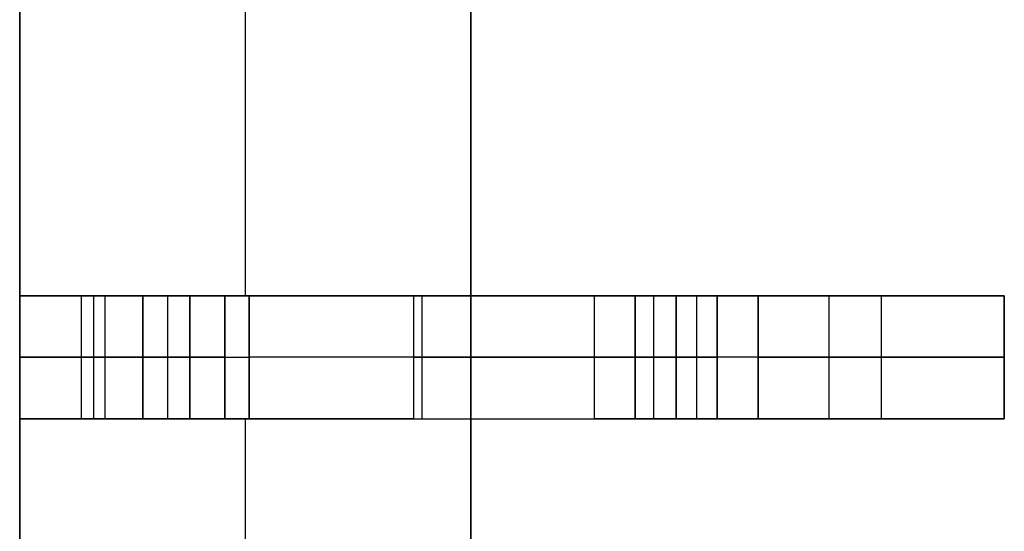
# Model space of a CAD drawing. Extents: x -64 to 57, y 4 to 161.
# Tile 286 of 342: x 12.721 to 13.921, y 145.879 to 146.504. Entities that reach past the tile are written whole.
import ezdxf

# ---------------------------------------------------------------- set-up
doc = ezdxf.new("R2010")
doc.units = 0
doc.layers.add('DEFAULT', color=7, linetype='CONTINUOUS')

msp = doc.modelspace()

# ---------------------------------------------------------------- linework, layer by layer
at = {"layer": 'DEFAULT', "color": 254}
for p, q in [((13.271, 128.8919, 41.6166), (13.271, 150.7919, 41.6166)), ((13.271, 128.8919, 41.6166), (13.271, 150.7919, 41.6166)), ((13.271, 129.9569, 41.1166), (13.271, 149.7269, 41.1166)), ((13.271, 149.7269, 41.1166), (13.271, 129.9569, 41.1166)), ((12.721, 149.5169, 37.6366), (12.721, 130.1669, 37.6366)), ((12.721, 149.5169, 39.3766), (12.721, 130.1669, 39.3766)), ((12.721, 130.1669, 37.6366), (12.721, 149.5169, 37.6366)), ((12.721, 146.1669, 41.1166), (12.721, 146.5169, 41.1166)), ((12.721, 146.5169, 41.1166), (12.721, 146.1669, 41.1166)), ((12.996, 146.5169, 41.1166), (12.996, 146.1669, 41.1166)), ((12.721, 146.1669, 40.7397), (12.721, 146.0169, 40.7397)), ((12.721, 146.1669, 38.0166), (12.721, 146.0169, 38.0166)), ((12.9284, 146.1669, 38.0166), (12.721, 146.1669, 38.0166)), ((12.721, 146.0169, 38.5166), (12.721, 146.1669, 38.5166)), ((12.721, 146.1669, 38.5166), (12.871, 146.1669, 38.5166)), ((12.721, 146.0169, 39.3866), (12.721, 146.1669, 39.3866)), ((12.721, 146.1669, 39.3866), (12.901, 146.1669, 39.3866)), ((12.721, 146.1669, 38.5166), (12.721, 146.1669, 38.0166)), ((12.871, 146.1669, 38.5166), (12.721, 146.1669, 38.5166)), ((12.721, 146.1669, 39.3866), (12.901, 146.1669, 39.3866)), ((12.721, 146.1669, 40.0666), (12.721, 146.1669, 39.3866)), ((12.721, 146.1669, 41.1166), (12.721, 146.1669, 40.7397)), ((13.201, 146.1669, 41.1166), (12.721, 146.1669, 41.1166)), ((12.721, 146.1669, 38.0166), (12.9284, 146.1669, 38.0166)), ((12.721, 146.0169, 40.0666), (12.721, 146.1669, 40.0666)), ((12.721, 146.1669, 39.3866), (12.721, 146.1669, 40.0666)), ((12.721, 146.0169, 39.3866), (12.721, 146.1669, 39.3866)), ((12.721, 146.1669, 40.0666), (12.721, 146.0169, 40.0666)), ((12.721, 146.1669, 38.0166), (12.721, 146.1669, 38.5166)), ((12.721, 146.0169, 38.0166), (12.721, 146.1669, 38.0166)), ((12.721, 146.1669, 38.5166), (12.721, 146.0169, 38.5166)), ((12.721, 146.1669, 40.7397), (12.721, 146.1669, 41.1166)), ((12.721, 146.0169, 40.7397), (12.721, 146.1669, 40.7397)), ((12.721, 146.1669, 41.1166), (13.201, 146.1669, 41.1166)), ((12.796, 146.1669, 38.5166), (12.796, 146.0169, 38.5166)), ((12.811, 146.1669, 39.3866), (12.811, 146.0169, 39.3866)), ((12.8247, 146.1669, 38.0166), (12.8247, 146.0169, 38.0166)), ((12.871, 146.0169, 38.5166), (12.871, 146.1669, 38.5166)), ((12.871, 146.1669, 38.5166), (12.871, 146.0169, 38.5166)), ((12.901, 146.1669, 39.3866), (12.901, 146.0169, 39.3866)), ((12.901, 146.1669, 39.3866), (12.901, 146.0169, 39.3866)), ((12.9284, 146.1669, 38.0166), (12.9284, 146.0169, 38.0166)), ((12.9284, 146.0169, 38.0166), (12.9284, 146.1669, 38.0166)), ((12.9284, 146.1669, 38.0166), (13.0005, 146.1669, 37.9858)), ((12.971, 146.0169, 39.3166), (12.971, 146.1669, 39.3166)), ((12.971, 146.0169, 39.3166), (12.971, 146.1669, 39.3166)), ((12.971, 146.1669, 39.3166), (12.971, 146.1669, 38.6166)), ((12.971, 146.1669, 38.6166), (12.971, 146.0169, 38.6166)), ((12.971, 146.1669, 38.9666), (12.971, 146.0169, 38.9666)), ((12.971, 146.1669, 38.6166), (12.971, 146.0169, 38.6166)), ((12.971, 146.0169, 40.3166), (12.971, 146.1669, 40.3166)), ((12.971, 146.1669, 40.3366), (12.971, 146.0169, 40.3366)), ((12.971, 146.1669, 40.3166), (12.971, 146.1669, 40.3366)), ((12.971, 146.0169, 40.3266), (12.971, 146.1669, 40.3266)), ((12.971, 146.0169, 40.3366), (12.971, 146.1669, 40.3366)), ((12.971, 146.1669, 39.3166), (12.971, 146.1669, 38.6166)), ((12.971, 146.1669, 40.3366), (12.971, 146.1669, 40.3166)), ((12.971, 146.1669, 39.3166), (13.471, 146.1669, 39.3166)), ((12.971, 146.1669, 40.3166), (12.971, 146.0169, 40.3166)), ((13.0005, 146.0169, 37.9858), (13.0005, 146.1669, 37.9858)), ((13.0005, 146.1669, 37.9858), (13.0005, 146.0169, 37.9858)), ((13.4215, 146.1669, 37.5473), (13.0005, 146.1669, 37.9858)), ((13.0005, 146.1669, 37.9858), (13.4215, 146.1669, 37.5473)), ((13.201, 146.1669, 41.1166), (13.201, 146.0169, 41.1166)), ((13.201, 146.1669, 41.1166), (13.201, 146.0169, 41.1166)), ((13.211, 146.1669, 37.7666), (13.211, 146.0169, 37.7666)), ((13.321, 146.1669, 37.652), (13.321, 146.1669, 41.0057)), ((13.4215, 146.0169, 37.5473), (13.4215, 146.1669, 37.5473)), ((13.4215, 146.0169, 37.5473), (13.4215, 146.1669, 37.5473)), ((13.4215, 146.1669, 37.5473), (13.4936, 146.1669, 37.5166)), ((13.471, 146.0169, 39.2966), (13.471, 146.1669, 39.2966)), ((13.471, 146.1669, 39.2966), (13.471, 146.0169, 39.2966)), ((13.471, 146.1669, 39.3966), (13.471, 146.1669, 39.2966)), ((13.471, 146.0169, 39.3966), (13.471, 146.1669, 39.3966)), ((13.471, 146.1669, 39.3466), (13.471, 146.0169, 39.3466)), ((13.471, 146.1669, 39.3966), (13.471, 146.0169, 39.3966)), ((13.471, 146.0169, 39.8466), (13.471, 146.1669, 39.8466)), ((13.471, 146.1669, 39.8466), (13.471, 146.0169, 39.8466)), ((13.471, 146.1669, 39.9466), (13.471, 146.1669, 39.8466)), ((13.471, 146.0169, 39.9466), (13.471, 146.1669, 39.9466)), ((13.471, 146.1669, 39.8966), (13.471, 146.0169, 39.8966)), ((13.471, 146.1669, 39.9466), (13.471, 146.0169, 39.9466)), ((13.471, 146.1669, 39.8466), (13.471, 146.1669, 39.9466)), ((13.471, 146.1669, 39.2966), (13.471, 146.1669, 39.3966)), ((13.4936, 146.1669, 37.5166), (13.4936, 146.0169, 37.5166)), ((13.4936, 146.1669, 37.5166), (13.4936, 146.0169, 37.5166)), ((13.921, 146.1669, 37.5166), (13.4936, 146.1669, 37.5166)), ((13.4936, 146.1669, 37.5166), (13.921, 146.1669, 37.5166)), ((13.521, 146.0169, 39.2466), (13.521, 146.1669, 39.2466)), ((13.521, 146.1669, 39.2466), (13.571, 146.1669, 39.2466)), ((13.521, 146.1669, 39.2466), (13.521, 146.0169, 39.2466)), ((13.521, 146.0169, 39.4466), (13.521, 146.1669, 39.4466)), ((13.521, 146.1669, 39.4466), (13.521, 146.0169, 39.4466)), ((13.521, 146.1669, 39.7966), (13.521, 146.1669, 39.4466)), ((13.521, 146.0169, 39.7966), (13.521, 146.1669, 39.7966)), ((13.521, 146.1669, 39.6216), (13.521, 146.0169, 39.6216)), ((13.521, 146.1669, 39.7966), (13.521, 146.0169, 39.7966)), ((13.521, 146.0169, 39.9966), (13.521, 146.1669, 39.9966)), ((13.521, 146.1669, 39.9966), (13.521, 146.0169, 39.9966)), ((13.571, 146.1669, 39.9966), (13.521, 146.1669, 39.9966)), ((13.521, 146.0169, 40.3466), (13.521, 146.1669, 40.3466)), ((13.521, 146.1669, 40.3466), (13.521, 146.0169, 40.3466)), ((13.521, 146.1669, 40.4766), (13.521, 146.1669, 40.3466)), ((13.521, 146.0169, 40.4766), (13.521, 146.1669, 40.4766)), ((13.521, 146.1669, 40.4116), (13.521, 146.0169, 40.4116)), ((13.521, 146.1669, 40.3466), (13.521, 146.1669, 40.4766)), ((13.521, 146.1669, 39.9966), (13.571, 146.1669, 39.9966)), ((13.521, 146.1669, 39.4466), (13.521, 146.1669, 39.7966)), ((13.571, 146.1669, 39.2466), (13.521, 146.1669, 39.2466)), ((13.521, 146.0169, 40.4766), (13.521, 146.1669, 40.4766)), ((13.546, 146.1669, 39.2466), (13.546, 146.0169, 39.2466)), ((13.546, 146.1669, 39.9966), (13.546, 146.0169, 39.9966)), ((13.571, 146.0169, 37.8666), (13.571, 146.1669, 37.8666)), ((13.571, 146.1669, 37.8666), (13.571, 146.0169, 37.8666)), ((13.571, 146.1669, 39.2466), (13.571, 146.1669, 37.8666)), ((13.571, 146.0169, 39.2466), (13.571, 146.1669, 39.2466)), ((13.571, 146.1669, 38.5566), (13.571, 146.0169, 38.5566)), ((13.571, 146.1669, 39.2466), (13.571, 146.0169, 39.2466)), ((13.571, 146.0169, 39.9966), (13.571, 146.1669, 39.9966)), ((13.571, 146.0169, 40.2966), (13.571, 146.1669, 40.2966)), ((13.571, 146.1669, 39.9966), (13.571, 146.0169, 39.9966)), ((13.571, 146.1669, 40.2966), (13.571, 146.1669, 39.9966)), ((13.571, 146.1669, 40.1466), (13.571, 146.0169, 40.1466)), ((13.571, 146.1669, 40.2966), (13.571, 146.0169, 40.2966)), ((13.571, 146.1669, 39.9966), (13.571, 146.1669, 40.2966)), ((13.571, 146.1669, 37.8666), (13.571, 146.1669, 39.2466)), ((13.621, 146.0169, 37.8166), (13.621, 146.1669, 37.8166)), ((13.621, 146.1669, 37.8166), (13.921, 146.1669, 37.8166)), ((13.621, 146.1669, 37.8166), (13.621, 146.0169, 37.8166)), ((13.921, 146.1669, 37.8166), (13.621, 146.1669, 37.8166)), ((13.7073, 146.1669, 37.5166), (13.7073, 146.0169, 37.5166)), ((13.771, 146.1669, 37.8166), (13.771, 146.0169, 37.8166)), ((13.921, 146.0169, 37.5166), (13.921, 146.1669, 37.5166)), ((13.921, 146.0169, 37.8166), (13.921, 146.1669, 37.8166)), ((13.921, 146.1669, 37.5166), (13.921, 146.0169, 37.5166)), ((13.921, 146.1669, 37.8166), (13.921, 146.1669, 37.5166)), ((13.921, 146.1669, 37.6666), (13.921, 146.0169, 37.6666)), ((13.921, 146.1669, 37.8166), (13.921, 146.0169, 37.8166)), ((13.921, 146.1669, 37.5166), (13.921, 146.1669, 37.8166)), ((12.9284, 146.0919, 38.0166), (12.721, 146.0919, 38.0166)), ((12.721, 146.0919, 38.5166), (12.871, 146.0919, 38.5166)), ((12.721, 146.0919, 39.3866), (12.901, 146.0919, 39.3866)), ((12.971, 146.0919, 39.3166), (12.971, 146.0919, 38.6166)), ((12.971, 146.0919, 40.3166), (12.971, 146.0919, 40.3366)), ((13.4215, 146.0919, 37.5473), (13.0005, 146.0919, 37.9858)), ((13.471, 146.0919, 39.2966), (13.471, 146.0919, 39.3966)), ((13.471, 146.0919, 39.8466), (13.471, 146.0919, 39.9466)), ((13.921, 146.0919, 37.5166), (13.4936, 146.0919, 37.5166)), ((13.521, 146.0919, 39.2466), (13.571, 146.0919, 39.2466)), ((13.521, 146.0919, 39.7966), (13.521, 146.0919, 39.4466)), ((13.571, 146.0919, 39.9966), (13.521, 146.0919, 39.9966)), ((13.521, 146.0919, 40.4766), (13.521, 146.0919, 40.3466)), ((13.571, 146.0919, 39.2466), (13.571, 146.0919, 37.8666)), ((13.571, 146.0919, 39.9966), (13.571, 146.0919, 40.2966)), ((13.621, 146.0919, 37.8166), (13.921, 146.0919, 37.8166)), ((13.921, 146.0919, 37.5166), (13.921, 146.0919, 37.8166)), ((12.871, 146.0169, 38.5166), (12.721, 146.0169, 38.5166)), ((12.721, 146.0169, 38.5166), (12.721, 146.0169, 38.0166)), ((12.721, 146.0169, 38.0166), (12.9284, 146.0169, 38.0166)), ((13.201, 146.0169, 41.1166), (12.721, 146.0169, 41.1166)), ((12.721, 146.0169, 41.1166), (12.721, 146.0169, 40.7397)), ((12.721, 146.0169, 40.0666), (12.721, 146.0169, 39.3866)), ((12.721, 146.0169, 39.3866), (12.901, 146.0169, 39.3866)), ((12.721, 146.0169, 38.0166), (12.9284, 146.0169, 38.0166)), ((12.871, 146.0169, 38.5166), (12.721, 146.0169, 38.5166)), ((12.901, 146.0169, 39.3866), (12.721, 146.0169, 39.3866)), ((12.721, 146.0169, 40.0666), (12.721, 146.0169, 39.3866)), ((12.721, 146.0169, 38.5166), (12.721, 146.0169, 38.0166)), ((12.721, 146.0169, 41.1166), (12.721, 146.0169, 40.7397)), ((12.721, 145.6669, 41.1166), (12.721, 146.0169, 41.1166)), ((12.721, 146.0169, 41.1166), (12.721, 145.6669, 41.1166)), ((13.201, 146.0169, 41.1166), (12.721, 146.0169, 41.1166)), ((12.9284, 146.0169, 38.0166), (13.0005, 146.0169, 37.9858)), ((12.971, 146.0169, 38.6166), (12.971, 146.0169, 39.3166)), ((12.971, 146.0169, 40.3366), (12.971, 146.0169, 40.3166)), ((12.971, 146.0169, 40.3366), (12.971, 146.0169, 40.3166)), ((12.971, 146.0169, 39.3166), (12.971, 146.0169, 38.6166)), ((12.971, 146.0169, 39.3166), (13.471, 146.0169, 39.3166)), ((12.996, 146.0169, 41.1166), (12.996, 145.6669, 41.1166)), ((13.0005, 146.0169, 37.9858), (13.4215, 146.0169, 37.5473)), ((13.0005, 146.0169, 37.9858), (13.4215, 146.0169, 37.5473)), ((13.321, 146.0169, 37.652), (13.321, 146.0169, 41.0057)), ((13.4215, 146.0169, 37.5473), (13.4936, 146.0169, 37.5166)), ((13.471, 146.0169, 39.2966), (13.471, 146.0169, 39.3966)), ((13.471, 146.0169, 39.8466), (13.471, 146.0169, 39.9466)), ((13.471, 146.0169, 39.2966), (13.471, 146.0169, 39.3966)), ((13.471, 146.0169, 39.8466), (13.471, 146.0169, 39.9466)), ((13.4936, 146.0169, 37.5166), (13.921, 146.0169, 37.5166)), ((13.4936, 146.0169, 37.5166), (13.921, 146.0169, 37.5166)), ((13.571, 146.0169, 39.2466), (13.521, 146.0169, 39.2466)), ((13.521, 146.0169, 39.4466), (13.521, 146.0169, 39.7966)), ((13.521, 146.0169, 39.9966), (13.571, 146.0169, 39.9966)), ((13.571, 146.0169, 39.2466), (13.521, 146.0169, 39.2466)), ((13.521, 146.0169, 39.4466), (13.521, 146.0169, 39.7966)), ((13.521, 146.0169, 39.9966), (13.571, 146.0169, 39.9966)), ((13.521, 146.0169, 40.3466), (13.521, 146.0169, 40.4766)), ((13.521, 146.0169, 40.3466), (13.521, 146.0169, 40.4766)), ((13.571, 146.0169, 37.8666), (13.571, 146.0169, 39.2466)), ((13.571, 146.0169, 39.9966), (13.571, 146.0169, 40.2966)), ((13.571, 146.0169, 37.8666), (13.571, 146.0169, 39.2466)), ((13.571, 146.0169, 39.9966), (13.571, 146.0169, 40.2966)), ((13.921, 146.0169, 37.8166), (13.621, 146.0169, 37.8166)), ((13.921, 146.0169, 37.8166), (13.621, 146.0169, 37.8166)), ((13.921, 146.0169, 37.5166), (13.921, 146.0169, 37.8166)), ((13.921, 146.0169, 37.5166), (13.921, 146.0169, 37.8166))]:
    msp.add_line(p, q, dxfattribs=at)
at = {"layer": 'DEFAULT', "color": 254, "extrusion": (-1.19249e-08, 1, -9.86076e-32)}
for centre, radius, start, end in [((-12.521, 40.3366, 146.1669), 0.45, 116.3878, 180), ((-12.721, 40.3166, 146.1669), 0.25, 180, 270), ((-12.871, 38.6166, 146.1669), 0.1, 180, 270), ((-12.901, 39.3166, 146.1669), 0.07, 90, 180), ((-12.9284, 37.9166, 146.1669), 0.1, 90, 136.1691), ((-12.721, 40.4766, 146.1669), 0.8, 126.8699, 180), ((-13.4936, 37.6166, 146.1669), 0.1, 270, 316.1691), ((-13.521, 39.2966, 146.1669), 0.05, 270, 360), ((-13.521, 39.3966, 146.1669), 0.05, 360, 90), ((-13.521, 39.8466, 146.1669), 0.05, 270, 360), ((-13.521, 39.9466, 146.1669), 0.05, 360, 90), ((-13.571, 40.3466, 146.1669), 0.05, 270, 360), ((-13.621, 37.8666, 146.1669), 0.05, 270, 360), ((-12.521, 40.3366, 146.0169), 0.45, 116.3878, 180), ((-12.721, 40.3166, 146.0169), 0.25, 180, 270), ((-12.871, 38.6166, 146.0169), 0.1, 180, 270), ((-12.901, 39.3166, 146.0169), 0.07, 90, 180), ((-12.9284, 37.9166, 146.0169), 0.1, 90, 136.1691), ((-12.721, 40.4766, 146.0169), 0.8, 126.8699, 180), ((-13.4936, 37.6166, 146.0169), 0.1, 270, 316.1691), ((-13.521, 39.2966, 146.0169), 0.05, 270, 360), ((-13.521, 39.3966, 146.0169), 0.05, 360, 90), ((-13.521, 39.8466, 146.0169), 0.05, 270, 360), ((-13.521, 39.9466, 146.0169), 0.05, 360, 90), ((-13.571, 40.3466, 146.0169), 0.05, 270, 360), ((-13.621, 37.8666, 146.0169), 0.05, 270, 360)]:
    msp.add_arc(centre, radius, start, end, dxfattribs=at)
at = {"layer": 'DEFAULT', "color": 254, "extrusion": (-1.19252e-08, 1, 3.16624e-13)}
msp.add_arc((-12.721, 40.3166, 146.1669), 0.25, 180, 270, dxfattribs=at)
at = {"layer": 'DEFAULT', "color": 254, "extrusion": (-1.19247e-08, 1, 6.7411e-14)}
msp.add_arc((-12.521, 40.3366, 146.1669), 0.45, 116.3878, 180, dxfattribs=at)
at = {"layer": 'DEFAULT', "color": 254, "extrusion": (-1.19255e-08, 1, 6.31283e-13)}
msp.add_arc((-12.871, 38.6166, 146.1669), 0.1, 180, 270, dxfattribs=at)
at = {"layer": 'DEFAULT', "color": 254, "extrusion": (-1.19255e-08, 1, -9.62071e-13)}
msp.add_arc((-12.901, 39.3166, 146.1669), 0.07, 90, 180, dxfattribs=at)
at = {"layer": 'DEFAULT', "color": 254, "extrusion": (-1.19244e-08, 1, 2.54816e-13)}
msp.add_arc((-12.721, 40.4766, 146.1669), 0.8, 126.8699, 180, dxfattribs=at)
at = {"layer": 'DEFAULT', "color": 254, "extrusion": (-1.19246e-08, 1, -5.40067e-13)}
for centre in [(-13.521, 39.9466, 146.1669), (-13.521, 39.3966, 146.1669), (-13.521, 39.3966, 146.0169), (-13.521, 39.9466, 146.0169)]:
    msp.add_arc(centre, 0.05, 360, 90, dxfattribs=at)
at = {"layer": 'DEFAULT', "color": 254, "extrusion": (-1.19246e-08, 1, 5.39024e-13)}
for centre in [(-13.521, 39.8466, 146.1669), (-13.521, 39.2966, 146.1669), (-13.621, 37.8666, 146.1669), (-13.521, 39.2966, 146.0169), (-13.521, 39.8466, 146.0169)]:
    msp.add_arc(centre, 0.05, 270, 360, dxfattribs=at)
at = {"layer": 'DEFAULT', "color": 254, "extrusion": (-1.19237e-08, 1, 9.40968e-13)}
msp.add_arc((-13.571, 40.3466, 146.1669), 0.05, 270, 360, dxfattribs=at)
at = {"layer": 'DEFAULT', "color": 254, "extrusion": (-1.19249e-08, 1, 0)}
for centre, radius, start, end in [((-12.521, 40.3366, 146.0919), 0.45, 116.3878, 180), ((-12.721, 40.3166, 146.0919), 0.25, 180, 270), ((-12.871, 38.6166, 146.0919), 0.1, 180, 270), ((-12.901, 39.3166, 146.0919), 0.07, 90, 180), ((-12.9284, 37.9166, 146.0919), 0.1, 90, 136.1691), ((-12.721, 40.4766, 146.0919), 0.8, 126.8699, 180), ((-13.4936, 37.6166, 146.0919), 0.1, 270, 316.1691), ((-13.521, 39.2966, 146.0919), 0.05, 270, 360), ((-13.521, 39.3966, 146.0919), 0.05, 360, 90), ((-13.521, 39.8466, 146.0919), 0.05, 270, 360), ((-13.521, 39.9466, 146.0919), 0.05, 360, 90), ((-13.571, 40.3466, 146.0919), 0.05, 270, 360), ((-13.621, 37.8666, 146.0919), 0.05, 270, 360)]:
    msp.add_arc(centre, radius, start, end, dxfattribs=at)
at = {"layer": 'DEFAULT', "color": 254, "extrusion": (-1.19249e-08, 1, 7.49279e-15)}
msp.add_arc((-12.521, 40.3366, 146.0169), 0.45, 116.3878, 180, dxfattribs=at)
at = {"layer": 'DEFAULT', "color": 254, "extrusion": (-1.19248e-08, 1, -1.51915e-13)}
msp.add_arc((-12.721, 40.3166, 146.0169), 0.25, 180, 270, dxfattribs=at)
at = {"layer": 'DEFAULT', "color": 254, "extrusion": (-1.19248e-08, 1, -5.48777e-14)}
msp.add_arc((-12.871, 38.6166, 146.0169), 0.1, 180, 270, dxfattribs=at)
at = {"layer": 'DEFAULT', "color": 254, "extrusion": (-1.19252e-08, 1, -2.68944e-13)}
msp.add_arc((-12.901, 39.3166, 146.0169), 0.07, 90, 180, dxfattribs=at)
at = {"layer": 'DEFAULT', "color": 254, "extrusion": (-1.19247e-08, 1, 1.04321e-13)}
msp.add_arc((-12.721, 40.4766, 146.0169), 0.8, 126.8699, 180, dxfattribs=at)
at = {"layer": 'DEFAULT', "color": 254, "extrusion": (-1.1925e-08, 1, -4.31354e-13)}
msp.add_arc((-13.571, 40.3466, 146.0169), 0.05, 270, 360, dxfattribs=at)
at = {"layer": 'DEFAULT', "color": 254, "extrusion": (-1.1926e-08, 1, -8.33297e-13)}
msp.add_arc((-13.621, 37.8666, 146.0169), 0.05, 270, 360, dxfattribs=at)

doc.saveas('drawing.dxf')
